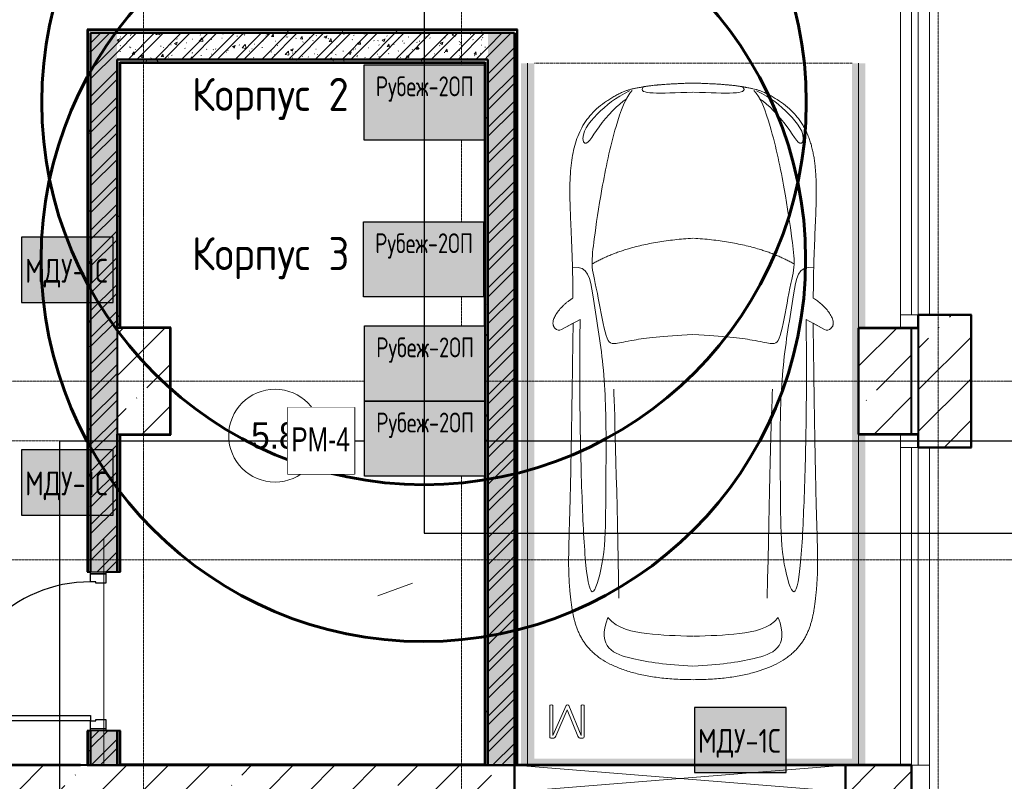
# Model space of a CAD drawing. Header units: millimetres. Extents: x -135639 to 224623, y -383017 to -59102.
# Tile 305 of 494: x 60478 to 67913, y -144393 to -138642. Entities that reach past the tile are written whole.
import ezdxf
from ezdxf.enums import TextEntityAlignment as Align

# ---------------------------------------------------------------- set-up
doc = ezdxf.new("R2010")
doc.units = ezdxf.units.MM
doc.set_wipeout_variables(frame=1)
for name, pattern in [('Линия сетки', [25, 20, -2.5, 0, -2.5]), ('Невидимые', [5, 3, -2]), ('Штрих_3_3_', [6, 3, -3])]:
    doc.linetypes.add(name, pattern=pattern)
doc.layers.get('Defpoints').update_dxf_attribs({"color": 252})
for name, color, linetype, lineweight in [('#СПС_КЛ_R3', 190, 'Continuous', 30), ('A-000-M_MASS', 7, 'Continuous', 18), ('A-010-A_ROOM', 7, 'Continuous', 20), ('A-200-M_WALL', 7, 'Continuous', 18), ('A-200-M_WALL_EXT', 7, 'Continuous', 18), ('A-200-M_WALL_INT', 7, 'Continuous', 18), ('A-200-M_WALL_PAT', 7, 'Continuous', 40), ('A-314-M_WINDOW', 7, 'Continuous', 18), ('A-325-M_DOOR', 7, 'Continuous', 18), ('A-325-M_DOOR__FRAME', 7, 'Continuous', 30), ('A-325-M_DOOR_PANEL', 7, 'Continuous', 30), ('C-953-M_PARKING', 7, 'Continuous', 18), ('C-953-MH_PARKING', 7, 'Невидимые', 18), ('S-280-M_COLUMN', 7, 'Continuous', 18), ('S-280-M_STRUCT_FRAME', 7, 'Continuous', 18), ('Z-030-M_GRID', 7, 'Continuous', 9), ('Z-060-M_DETAIL', 7, 'Continuous', 18), ('Арматура воздуховодов', 7, 'Continuous', 18), ('ОС', 5, 'Continuous', 25), ('ПС', 7, 'Continuous', 40), ('СС-011-ПОЖ-СИГНАЛИЗАЦИЯ', 1, 'Continuous', 30), ('УГО АПС и АПЗ$0$АПС', 1, 'Continuous', 50), ('УГО АПС и АПЗ$0$СС-011-ПОЖ-СИГНАЛИЗАЦИЯ', 1, 'Continuous', 30)]:
    doc.layers.add(name, color=color, linetype=linetype, lineweight=lineweight)
doc.layers.add('ССПС', color=5, linetype='Continuous')
doc.styles.add('1111', font='isocpeur.ttf')
doc.styles.add('Arial Narrow', font='ARIALN.TTF', dxfattribs={"width": 0.9, "height": 600})
doc.styles.add('Arial_2', font='arial.ttf', dxfattribs={"width": 0.9, "height": 400})
doc.styles.get("Standard").update_dxf_attribs({"font": 'isocpeur.ttf', "width": 0.9})
pattern_1 = [(50, (0, 0), (218.62117, -19.1268), [22.86, -251.46]), (355, (0, 0), (-42.2919, 229.2684), [18.288, -201.168]), (100.451, (18.22, -1.6), (176.33107, 210.13963), [19.428, -213.708]), (46.184, (0, 60.96), (325.29495, -50.45164), [34.29, -377.19]), (96.636, (27.1, 56.76), (284.883, 296.9127), [29.142, -320.562]), (351.184, (0, 60.96), (284.8858, 296.9107), [27.432, -301.752]), (21, (30.48, 45.72), (181.93753, -122.71832), [22.86, -251.46]), (326, (30.48, 45.72), (74.1622, 221.0262), [18.288, -201.168]), (71.451, (45.64, 35.5), (256.10035, 98.30526), [19.428, -213.708]), (37.5, (0, 0), (3.70639, 101.465895), [3.353, -195.377, 3.353, -200.863, -201.93]), (37.5, (0, 0), (3.70639, 101.465895), [-402.946, 3.353, -198.577]), (7.5, (0, 0), (80.18358, 120.21653), [3.353, -113.081, 3.353, -190.805, -76.962]), (7.5, (0, 0), (80.18358, 120.21653), [-310.591, 3.353, -73.609]), (327.5, (-67.97, 0), (162.70865, -6.87497), [3.353, -72.847, 3.353, -234.391, -315.468]), (327.5, (-67.97, 0), (162.70865, -6.87497), [-313.944, 3.353, -312.115]), (317.5, (-98.45, 0), (177.75468, 30.51183), [3.353, -95.707, 3.353, -154.534, -224.028]), (317.5, (-98.45, 0), (177.75468, 30.51183), [-256.946, 3.353, -220.675])]
pattern_2 = [(45, (0, 0), (-101.02788, 101.02788), []), (45, (67.35, 0), (-101.02788, 101.02788), [])]
pattern_3 = [(0, (0, 0), (406.4, 101.6), [33.528, -271.272, 33.528, -271.272, -1625.6]), (0, (0, 0), (406.4, 101.6), [-609.6, 33.528, -576.072, 33.528, -271.272, -711.2]), (0, (0, 0), (406.4, 101.6), [-1524, 33.528, -169.672, 33.528, -474.472]), (120, (152.4, 50.8), (-291.18818, 301.15272), [33.528, -271.272, 33.528, -271.272, -1625.6]), (120, (152.4, 50.8), (-291.18818, 301.15272), [-609.6, 33.528, -576.072, 33.528, -271.272, -711.2]), (120, (152.4, 50.8), (-291.18818, 301.15272), [-1524, 33.528, -169.672, 33.528, -474.472]), (240, (203.2, 254), (-115.21182, -402.75272), [33.528, -271.272, 33.528, -271.272, -1625.6]), (240, (203.2, 254), (-115.21182, -402.75272), [-609.6, 33.528, -576.072, 33.528, -271.272, -711.2]), (240, (203.2, 254), (-115.21182, -402.75272), [-1524, 33.528, -169.672, 33.528, -474.472])]
pattern_4 = [(45, (0, 0), (-314.309, 314.309), []), (45, (314.3, 0), (-314.309, 314.309), [555.625, -111.125, 3.353, -107.772])]

# ---------------------------------------------------------------- blocks, each defined once
blk = doc.blocks.new('A_PAR_Parking - M-V51-B1_-7_650_')
at = {"layer": 'C-953-M_PARKING', "true_color": 0xf7f9fb}
blk.add_hatch(color=7, dxfattribs=at).paths.add_polyline_path([(-1250, 2650), (-1300, 2650), (-1300, 150), (-1250, 150), (-1250, -650), (-1300, -650), (-1300, -2650), (-1200, -2650), (-1200, 2600), (1200, 2600), (1200, -2650), (1300, -2650), (1300, 2650), (-1150, 2650)])
at = {"layer": 'A-000-M_MASS', "color": 253, "true_color": 0xaaaaaa}
for p, q in [((-853.2, -716.7), (-993.1, -639.1)), ((-906.1, -687.4), (-993.1, -639.1)), ((853.2, -716.7), (993.1, -639.1)), ((993.1, -639.1), (906.1, -687.4))]:
    blk.add_line(p, q, dxfattribs=at)
for centre, start, end in [((-1010.2, -677.7), 66.06953, 136.58163), ((1010.2, -677.7), 43.41837, 113.93047)]:
    blk.add_arc(centre, 42.2, start, end, dxfattribs=at)
for points, knots in [([(0, 2003.8), (-45, 2003.7), (-131.8, 2001.4), (-251.9, 1990.7), (-361.8, 1973.6), (-494.8, 1942.4), (-606.8, 1899.6), (-686.2, 1853.3), (-726.1, 1824.5), (-753.4, 1801.8), (-773.8, 1781.9), (-788.8, 1765.5), (-799.4, 1753.1), (-809.5, 1740.4), (-818.9, 1727.5), (-827.7, 1714.4), (-836.1, 1701.2), (-843.9, 1687.9), (-851.2, 1674.4), (-857.9, 1660.8), (-864.3, 1647.2), (-870.2, 1633.6), (-875.7, 1619.8), (-880.7, 1606), (-885.4, 1592.2), (-889.8, 1578.4), (-893.7, 1564.6), (-897.4, 1550.8), (-900.7, 1537.2), (-903.9, 1523.6), (-906.6, 1510.1), (-909.2, 1496.6), (-911.6, 1483.4), (-913.8, 1470.2), (-915.7, 1457.2), (-917.5, 1444.4), (-919.2, 1431.8), (-920.9, 1419.4), (-922.8, 1403.2), (-925.1, 1383.5), (-927.6, 1360.8), (-929.8, 1338.8), (-931.7, 1317.6), (-934, 1290), (-936.3, 1256.7), (-938.2, 1217.6), (-939.4, 1178.6), (-940, 1138.8), (-940, 1097.3), (-939.6, 1053.4), (-938.7, 1006.6), (-937.5, 956.3), (-936, 902.1), (-934.3, 843.5), (-932.5, 780), (-929.8, 688.2), (-926.5, 558.6), (-922.7, 375.9), (-918.9, 163.4), (-914.9, -81.7), (-911.4, -315.4), (-908.5, -521.3), (-906.9, -630.9), (-906.1, -687.4)], [0, 0, 0, 0, 0.02381, 0.047619, 0.071429, 0.095238, 0.142857, 0.166667, 0.178571, 0.190476, 0.202381, 0.208333, 0.214286, 0.220238, 0.22619, 0.232143, 0.238095, 0.244048, 0.25, 0.255952, 0.261905, 0.267857, 0.27381, 0.279762, 0.285714, 0.291667, 0.297619, 0.303571, 0.309524, 0.315476, 0.321429, 0.327381, 0.333333, 0.339286, 0.345238, 0.35119, 0.357143, 0.363095, 0.369048, 0.380952, 0.392857, 0.404762, 0.416667, 0.428571, 0.452381, 0.47619, 0.5, 0.52381, 0.547619, 0.571429, 0.595238, 0.619048, 0.642857, 0.666667, 0.690476, 0.714286, 0.761905, 0.809524, 0.857143, 0.904762, 0.952381, 0.97619, 1, 1, 1, 1]), ([(906.1, -687.4), (906.9, -630.9), (908.5, -521.3), (910.7, -366.9), (912.8, -221.9), (915.6, -40.8), (918.9, 163.4), (922.7, 375.9), (926.5, 558.6), (929.8, 688.2), (932.5, 780), (935, 864.7), (937.7, 958.2), (939.4, 1038.8), (940, 1097.3), (940, 1138.8), (939.4, 1178.6), (938.2, 1217.6), (936.6, 1250.1), (934.9, 1276.7), (932.9, 1303.6), (930.5, 1331.5), (927.6, 1360.8), (925.1, 1383.5), (922.8, 1403.2), (920.9, 1419.4), (919.2, 1431.8), (917.5, 1444.4), (915.7, 1457.2), (913.8, 1470.2), (911.6, 1483.4), (909.2, 1496.6), (906.6, 1510.1), (903.9, 1523.6), (900.7, 1537.2), (897.4, 1550.8), (893.7, 1564.6), (889.8, 1578.4), (885.4, 1592.2), (880.7, 1606), (875.7, 1619.8), (870.2, 1633.6), (864.3, 1647.2), (857.9, 1660.8), (851.2, 1674.4), (843.9, 1687.9), (836.1, 1701.2), (827.7, 1714.4), (818.9, 1727.5), (809.5, 1740.4), (799.4, 1753.1), (788.8, 1765.5), (773.8, 1781.9), (753.4, 1801.8), (726.1, 1824.5), (686.2, 1853.3), (629.5, 1886.4), (550.8, 1921), (461.5, 1950.2), (361.8, 1973.6), (251.9, 1990.7), (131.8, 2001.4), (45, 2003.7), (0, 2003.8)], [0, 0, 0, 0, 0.02381, 0.047619, 0.071429, 0.095238, 0.142857, 0.190476, 0.238095, 0.285714, 0.309524, 0.333333, 0.380952, 0.428571, 0.452381, 0.47619, 0.5, 0.52381, 0.547619, 0.559524, 0.571429, 0.595238, 0.607143, 0.619048, 0.630952, 0.636905, 0.642857, 0.64881, 0.654762, 0.660714, 0.666667, 0.672619, 0.678571, 0.684524, 0.690476, 0.696429, 0.702381, 0.708333, 0.714286, 0.720238, 0.72619, 0.732143, 0.738095, 0.744048, 0.75, 0.755952, 0.761905, 0.767857, 0.77381, 0.779762, 0.785714, 0.791667, 0.797619, 0.809524, 0.821429, 0.833333, 0.857143, 0.880952, 0.904762, 0.928571, 0.952381, 0.97619, 1, 1, 1, 1]), ([(-643, 1534.6), (-731.6, 1765.4), (-468.2, 1854.8), (-203.3, 1891), (-1.9, 1901.6)], [0, 0, 0, 0, 0.867049, 1.684227, 1.684227, 1.684227, 1.684227]), ([(643, 1534.6), (731.6, 1765.4), (468.2, 1854.8), (203.3, 1891), (1.9, 1901.6)], [0, 0, 0, 0, 0.867049, 1.684227, 1.684227, 1.684227, 1.684227]), ([(-643, 1534.6), (-569.6, 1622.1), (-348.5, 1664.3), (-124, 1672.4), (-1.9, 1676.2)], [0, 0, 0, 0, 0.616728, 1.242165, 1.242165, 1.242165, 1.242165]), ([(643, 1534.6), (569.6, 1622.1), (348.5, 1664.3), (124, 1672.4), (1.9, 1676.2)], [0, 0, 0, 0, 0.616728, 1.242165, 1.242165, 1.242165, 1.242165]), ([(-908.3, -1105.9), (-792, -1130), (-753.2, -859.4), (-662.6, -332.1), (-655.4, 196.5), (-660.5, 684.2), (-662.6, 1068.4), (-763.9, 1442.7), (-816.5, 1156.9), (-841.5, 605.2), (-856.7, 17.5), (-856.5, -453.9), (-853.2, -716.7)], [0, 0, 0, 0, 1.013953, 2.476159, 4.172855, 5.704608, 7.082231, 8.244161, 9.589947, 11.154659, 12.917121, 14.362976, 14.362976, 14.362976, 14.362976]), ([(908.3, -1105.9), (792, -1130), (753.2, -859.4), (662.6, -332.1), (655.4, 196.5), (660.5, 684.2), (662.6, 1068.4), (763.9, 1442.7), (816.5, 1156.9), (841.5, 605.2), (856.7, 17.5), (856.5, -453.9), (853.2, -716.7)], [0, 0, 0, 0, 1.013953, 2.476159, 4.172855, 5.704608, 7.082231, 8.244161, 9.589947, 11.154659, 12.917121, 14.362976, 14.362976, 14.362976, 14.362976]), ([(-459.4, -2446), (-507.5, -2397.9), (-600.9, -2146.6), (-695.8, -1683.9), (-743.6, -1354.1), (-774.1, -1106.3), (-734.1, -996.4), (-659.8, -552.2), (-618, -522.3), (-447.3, -564.9), (-233.6, -590.3), (-1.9, -601.6)], [0, 0, 0, 0, 0.884172, 2.058368, 3.212407, 3.977765, 4.871213, 5.547774, 6.288901, 6.772879, 7.454401, 7.454401, 7.454401, 7.454401]), ([(459.4, -2446), (507.5, -2397.9), (600.9, -2146.6), (695.8, -1683.9), (743.6, -1354.1), (774.1, -1106.3), (734.1, -996.4), (659.8, -552.2), (618, -522.3), (447.3, -564.9), (233.6, -590.3), (1.9, -601.6)], [0, 0, 0, 0, 0.884172, 2.058368, 3.212407, 3.977765, 4.871213, 5.547774, 6.288901, 6.772879, 7.454401, 7.454401, 7.454401, 7.454401]), ([(-1040.9, -648.7), (-1044.8, -652.2), (-1049.7, -657.8), (-1054.1, -666.1), (-1056.4, -672.8), (-1057.9, -679.9), (-1058.6, -689.7), (-1057.4, -702.8), (-1052.9, -719.4), (-1043.2, -742.4), (-1025.9, -770.7), (-999.5, -802.9), (-970.5, -831.6), (-944.5, -852.7), (-923.4, -867.2), (-912.9, -873.5), (-907.6, -876.4)], [0, 0, 0, 0, 0.066667, 0.1, 0.133333, 0.166667, 0.2, 0.266667, 0.333333, 0.4, 0.533333, 0.65, 0.766667, 0.883333, 0.941667, 1, 1, 1, 1]), ([(907.6, -876.4), (913.6, -873), (925.6, -865.8), (943.7, -853.1), (961.5, -838.8), (984.6, -818.2), (1011.1, -789.9), (1035.9, -755.8), (1052.2, -723.5), (1057.8, -701.7), (1058.4, -688.2), (1058, -681.7), (1057.1, -675.4), (1055.3, -669.5), (1052.9, -663.7), (1048.7, -656.6), (1044.3, -651.7), (1040.9, -648.7)], [0, 0, 0, 0, 0.066667, 0.133333, 0.2, 0.266667, 0.4, 0.533333, 0.65, 0.766667, 0.795833, 0.825, 0.854167, 0.883333, 0.9125, 0.941667, 1, 1, 1, 1]), ([(-907.6, -876.4), (-907.6, -970.2), (-910.8, -1145), (-918.8, -1336.6), (-924.8, -1476.4), (-927.8, -1558.8), (-929.3, -1621.9), (-929.8, -1660.3), (-929.9, -1690.3), (-929.8, -1712.5), (-929.5, -1734.4), (-929, -1756), (-928.2, -1777.3), (-926.9, -1805.3), (-924.7, -1839.6), (-921, -1879.7), (-916.1, -1918.7), (-909.8, -1956.8), (-902.2, -1993.9), (-893.1, -2030.1), (-882.3, -2065.3), (-869.9, -2099.5), (-855.6, -2132.7), (-839.5, -2164.7), (-821.4, -2195.7), (-801.3, -2225.4), (-771.5, -2263.5), (-728.6, -2307.9), (-667.7, -2355.8), (-604, -2396.4), (-554, -2422.5), (-519.1, -2437.8), (-496.1, -2446.4), (-474.3, -2452.9), (-452.2, -2458.2), (-432, -2462.2), (-414, -2465.5), (-401.8, -2467.8), (-391.4, -2469.7), (-383.1, -2471.3), (-375.8, -2472.6), (-369.6, -2473.7), (-364.7, -2474.5), (-359.6, -2475.4), (-354.3, -2476.2), (-348.8, -2477.1), (-342.9, -2477.9), (-336.8, -2478.8), (-328.3, -2480), (-317.9, -2481.3), (-305.4, -2482.8), (-293.3, -2484.2), (-280.2, -2485.5), (-266.2, -2486.8), (-251.1, -2488.2), (-234.9, -2489.5), (-217.6, -2490.8), (-199, -2492.1), (-179.2, -2493.3), (-158.1, -2494.6), (-135.4, -2495.8), (-111.4, -2496.9), (-85.9, -2498), (-49.5, -2499.5), (-19.9, -2500.5), (0.9, -2501.1)], [0, 0, 0, 0, 0.081633, 0.163265, 0.204082, 0.244898, 0.265306, 0.285714, 0.295918, 0.306122, 0.316327, 0.326531, 0.336735, 0.346939, 0.367347, 0.387755, 0.408163, 0.428571, 0.44898, 0.469388, 0.489796, 0.510204, 0.530612, 0.55102, 0.571429, 0.591837, 0.612245, 0.653061, 0.693878, 0.734694, 0.77551, 0.795918, 0.816327, 0.836735, 0.857143, 0.877551, 0.887755, 0.897959, 0.903061, 0.908163, 0.913265, 0.915816, 0.918367, 0.920918, 0.923469, 0.92602, 0.928571, 0.931122, 0.933673, 0.938776, 0.942602, 0.946429, 0.950255, 0.954082, 0.957908, 0.961735, 0.965561, 0.969388, 0.973214, 0.977041, 0.980867, 0.984694, 0.98852, 0.992347, 1, 1, 1, 1]), ([(0.9, -2501.1), (14.8, -2500.7), (41.6, -2499.8), (79, -2498.3), (107.6, -2497.1), (129.2, -2496), (144.8, -2495.2), (159.7, -2494.4), (173.9, -2493.6), (187.6, -2492.8), (205, -2491.6), (221.3, -2490.5), (236.5, -2489.3), (247.5, -2488.4), (257.9, -2487.5), (267.8, -2486.6), (277.2, -2485.7), (289.3, -2484.5), (303.2, -2483), (315.9, -2481.5), (325.4, -2480.3), (332.1, -2479.4), (338.4, -2478.5), (344.6, -2477.7), (350.4, -2476.8), (357.8, -2475.6), (364.7, -2474.5), (371.2, -2473.4), (377.4, -2472.3), (384.7, -2471), (393, -2469.4), (403.4, -2467.5), (415.6, -2465.2), (429.1, -2462.7), (441.7, -2460.2), (453.5, -2457.8), (464.8, -2455.2), (475.8, -2452.4), (486.8, -2449.3), (501.5, -2444.6), (520.6, -2437.4), (546.8, -2425.9), (575.5, -2411.6), (605.9, -2394.8), (637.3, -2375.6), (679.2, -2347.3), (729.9, -2307.4), (781.3, -2254), (823.6, -2195.7), (857.7, -2132.6), (884.2, -2065.2), (910.5, -1970), (929.2, -1835.4), (931.7, -1681.2), (927.8, -1538.8), (921.6, -1386.8), (911.9, -1176.7), (907.6, -981.8), (907.6, -876.4)], [0, 0, 0, 0, 0.005102, 0.010204, 0.015306, 0.017857, 0.020408, 0.022959, 0.02551, 0.028061, 0.030612, 0.035714, 0.038265, 0.040816, 0.043367, 0.045918, 0.048469, 0.05102, 0.056122, 0.061224, 0.063776, 0.066327, 0.068878, 0.071429, 0.07398, 0.076531, 0.081633, 0.084184, 0.086735, 0.091837, 0.096939, 0.102041, 0.112245, 0.122449, 0.132653, 0.142857, 0.153061, 0.163265, 0.173469, 0.183673, 0.204082, 0.22449, 0.244898, 0.265306, 0.285714, 0.306122, 0.346939, 0.387755, 0.428571, 0.469388, 0.510204, 0.55102, 0.632653, 0.72449, 0.770408, 0.816327, 0.908163, 1, 1, 1, 1]), ([(-479.6, -2441.4), (-586, -2391.8), (-718.7, -2282.7), (-847.3, -2127.6), (-828.4, -2057)], [0, 0, 0, 0, 0.53668, 1.024735, 1.024735, 1.024735, 1.024735]), ([(-828.4, -2057), (-802.6, -2015.7), (-728.3, -2173.2), (-566.1, -2339.3), (-504.9, -2380.6)], [0, 0, 0, 0, 0.497572, 1.022643, 1.022643, 1.022643, 1.022643]), ([(479.6, -2441.4), (586, -2391.8), (718.7, -2282.7), (847.3, -2127.6), (828.4, -2057)], [0, 0, 0, 0, 0.53668, 1.024735, 1.024735, 1.024735, 1.024735]), ([(828.4, -2057), (802.6, -2015.7), (728.3, -2173.2), (566.1, -2339.3), (504.9, -2380.6)], [0, 0, 0, 0, 0.497572, 1.022643, 1.022643, 1.022643, 1.022643])]:
    blk.add_open_spline(points, degree=3, knots=knots, dxfattribs=at)
for points, degree in [([(-599.3, -190.1), (-592, -24.4), (-575.2, 588.2), (-560, 1389.4)], 3), ([(599.3, -190.1), (592, -24.4), (575.2, 588.2), (560, 1389.4)], 3), ([(-1.9, -1329.8), (-478.1, -1299.2), (-761.9, -1135.3)], 2), ([(1.9, -1329.8), (478.1, -1299.2), (761.9, -1135.3)], 2), ([(-376.2, -2469.9), (-425, -2411.7), (-256.6, -2425), (-1.9, -2431.6)], 3), ([(376.2, -2469.9), (425, -2411.7), (256.6, -2425), (1.9, -2431.6)], 3)]:
    blk.add_open_spline(points, degree=degree, dxfattribs=at)
at = {"layer": 'C-953-M_PARKING', "color": 253, "true_color": 0xaaaaaa}
for p, q in [((-1150, 2650), (-1250, 2650)), ((-1250, 2650), (-1250, -2650)), ((1250, -2650), (1250, 2650)), ((825.8, 2443.3), (822.1, 2433.8)), ((822.1, 2433.8), (822.1, 2200.1)), ((833.1, 2445.9), (825.8, 2443.3)), ((846, 2445.9), (833.1, 2445.9)), ((854.6, 2444.9), (846, 2445.9)), ((846.5, 2200.1), (846.5, 2425.3)), ((846.5, 2425.3), (938, 2198.7)), ((861.1, 2441.8), (854.6, 2444.9)), ((865.9, 2436.9), (861.1, 2441.8)), ((869.4, 2430.3), (865.9, 2436.9)), ((950, 2231.9), (869.4, 2430.3)), ((1037.2, 2429.5), (950, 2231.9)), ((959.7, 2198.7), (1058.6, 2425.3)), ((1041.4, 2437.3), (1037.2, 2429.5)), ((1046.1, 2442.4), (1041.4, 2437.3)), ((1051.3, 2445.1), (1046.1, 2442.4)), ((1057.5, 2445.9), (1051.3, 2445.1)), ((1071.8, 2445.9), (1057.5, 2445.9)), ((1058.6, 2425.3), (1058.6, 2200.1)), ((1075.5, 2445.3), (1071.8, 2445.9)), ((1079, 2443.3), (1075.5, 2445.3)), ((1081.6, 2439.5), (1079, 2443.3)), ((1082.7, 2433.8), (1081.6, 2439.5)), ((1082.7, 2200.1), (1082.7, 2433.8)), ((822.1, 2200.1), (822.6, 2197.9)), ((822.6, 2197.9), (822.1, 2200.1)), ((822.6, 2197.9), (824.5, 2196.4)), ((824.5, 2196.4), (822.6, 2197.9)), ((824.5, 2196.4), (828.2, 2195.4)), ((828.2, 2195.4), (833.8, 2195)), ((833.8, 2195), (839.8, 2195.4)), ((839.8, 2195.4), (843.6, 2196.4)), ((843.6, 2196.4), (845.7, 2197.9)), ((845.7, 2197.9), (843.6, 2196.4)), ((845.7, 2197.9), (846.5, 2200.1)), ((846.5, 2200.1), (845.7, 2197.9)), ((938, 2198.7), (939, 2197.3)), ((939, 2197.3), (938, 2198.7)), ((939, 2197.3), (941, 2196.1)), ((941, 2196.1), (939, 2197.3)), ((941, 2196.1), (944.2, 2195.3)), ((944.2, 2195.3), (948.9, 2195)), ((948.9, 2195), (953.2, 2195.3)), ((953.2, 2195.3), (956.4, 2196.1)), ((956.4, 2196.1), (958.5, 2197.3)), ((958.5, 2197.3), (956.4, 2196.1)), ((958.5, 2197.3), (959.7, 2198.7)), ((959.7, 2198.7), (958.5, 2197.3)), ((1058.6, 2200.1), (1059.2, 2197.9)), ((1059.2, 2197.9), (1058.6, 2200.1)), ((1059.2, 2197.9), (1061.1, 2196.4)), ((1061.1, 2196.4), (1059.2, 2197.9)), ((1061.1, 2196.4), (1064.9, 2195.4)), ((1064.9, 2195.4), (1070.4, 2195)), ((1070.4, 2195), (1076.3, 2195.4)), ((1076.3, 2195.4), (1080, 2196.4)), ((1080, 2196.4), (1082.1, 2197.9)), ((1082.1, 2197.9), (1080, 2196.4)), ((1082.1, 2197.9), (1082.7, 2200.1)), ((1082.7, 2200.1), (1082.1, 2197.9))]:
    blk.add_line(p, q, dxfattribs=at)
at = {"layer": 'C-953-MH_PARKING', "color": 253, "linetype": 'Штрих_3_3_', "true_color": 0xaaaaaa}
blk.add_line((-1200, -2650), (1200, -2650), dxfattribs=at)
blk = doc.blocks.new('101_Дверь_Однопольная - _ПЧ_Мет_1000х2000_Тех помещения_EI60_Пр-4449780-B1_-7_650_')
at = {"layer": 'A-325-M_DOOR', "color": 253, "lineweight": 30, "true_color": 0xaaaaaa}
for p, q in [((-600, 100), (-585, 100)), ((-600, -15), (-600, 100)), ((-585, 100), (-585, -15)), ((585, -15), (585, 100)), ((585, 100), (600, 100)), ((600, 100), (600, -15)), ((-585, -15), (-600, -15)), ((600, -15), (585, -15))]:
    blk.add_line(p, q, dxfattribs=at)
at = {"layer": 'A-325-M_DOOR__FRAME', "color": 253, "true_color": 0xaaaaaa}
for p, q in [((-585, 100), (-525, 100)), ((-585, -15), (-585, 100)), ((-525, 100), (-525, 60)), ((525, 100), (585, 100)), ((525, 60), (525, 100)), ((585, 100), (585, -15)), ((-525, 60), (-515, 60)), ((-515, 60), (-515, -15)), ((515, 60), (525, 60)), ((515, -15), (515, 60)), ((-515, -15), (-585, -15)), ((585, -15), (515, -15))]:
    blk.add_line(p, q, dxfattribs=at)
at = {"layer": 'A-325-M_DOOR_PANEL', "color": 253, "true_color": 0xaaaaaa}
for p, q in [((-525, 1150), (-485, 1150)), ((-525, 100), (-525, 1150)), ((-485, 1150), (-485, 100)), ((-485, 100), (-525, 100))]:
    blk.add_line(p, q, dxfattribs=at)
blk.add_arc((-525, 100), 1050, 0, 90, dxfattribs=at)
blk = doc.blocks.new('ПР - _ПЧ_1200_200_Оп250-250_Шаг300_Арм16_Арм10-3250725-B1_-7_650_')
at = {"layer": 'S-280-M_STRUCT_FRAME', "color": 21, "true_color": 0xffaaaa}
for p, q in [((-850, 0), (850, 0)), ((-850, 0), (-600, 0)), ((-515, 0), (515, 0)), ((-515, 0), (515, 0)), ((600, 0), (850, 0))]:
    blk.add_line(p, q, dxfattribs=at)
blk = doc.blocks.new('CP_ДШ_Hanytex_TopJoint 24C_Половина - CP_ДШ_Hanytex_TopJoint 24C_Половина-3657667-B1_-7_650_')
at = {"layer": 'A-000-M_MASS', "color": 253, "true_color": 0xaaaaaa}
for p, q in [((0, -25), (0, 110)), ((2450, 110), (0, 110)), ((2450, 25), (2450, -25))]:
    blk.add_line(p, q, dxfattribs=at)
blk = doc.blocks.new('CP_ДШ_Hanytex_TopJoint 24C_Половина - CP_ДШ_Hanytex_TopJoint 24C_Половина-V96-B1_-7_650_')
at = {"layer": 'A-000-M_MASS', "color": 253, "true_color": 0xaaaaaa}
for p, q in [((0, -25), (0, 110)), ((100, 110), (0, 110)), ((100, 25), (100, -25))]:
    blk.add_line(p, q, dxfattribs=at)
blk = doc.blocks.new('CP_ДШ_Hanytex_TopJoint 24C_Половина - CP_ДШ_Hanytex_TopJoint 24C_Половина-V95-B1_-7_650_')
at = {"layer": 'A-000-M_MASS', "color": 253, "true_color": 0xaaaaaa}
for p, q in [((100, 110), (0, 110)), ((100, 110), (100, -25)), ((0, -25), (0, 25))]:
    blk.add_line(p, q, dxfattribs=at)
blk = doc.blocks.new('CP_ДШ_Hanytex_TopJoint 24C - CP_ДШ_Hanytex_TopJoint 24C-3950301-B1_-7_650_')
at = {"layer": 'A-000-M_MASS', "color": 253, "true_color": 0xaaaaaa}
for p, q in [((2400, 110), (0, 110)), ((2400, 110), (2400, -25)), ((2400, 25), (0, 25)), ((0, 25), (0, -25)), ((0, -110), (0, 25)), ((2400, -25), (2400, 25)), ((0, -25), (2400, -25)), ((2400, -110), (0, -110))]:
    blk.add_line(p, q, dxfattribs=at)
blk = doc.blocks.new('CP_ДШ_Hanytex_TopJoint 24C - CP_ДШ_Hanytex_TopJoint 24C-3950302-B1_-7_650_')
at = {"layer": 'A-000-M_MASS', "color": 253, "true_color": 0xaaaaaa}
for p, q in [((0, -25), (0, 110)), ((7100.2, 110), (0, 110)), ((7100.2, 110), (7100.2, -25)), ((7100.2, 25), (0, 25)), ((0, 25), (0, -25)), ((7100.2, -25), (7100.2, 25)), ((0, -25), (7100.2, -25)), ((7100.2, -110), (0, -110))]:
    blk.add_line(p, q, dxfattribs=at)
blk = doc.blocks.new('135_SLK_GD_AR_rvt-1-B1_-7_650_')
at = {"layer": 'A-200-M_WALL_PAT', "lineweight": 9, "true_color": 0xaaaaaa}
h = blk.add_hatch(dxfattribs=at)
h.set_pattern_fill('FP_11', color=253, style=0, pattern_type=2)
h.set_pattern_definition(pattern_3)
h.paths.add_polyline_path([(69130, 48550), (69150, 48550), (69150, 48810), (69130, 48810)])
h.paths.add_polyline_path([(69130, 50010), (69150, 50010), (69150, 54100), (69130, 54100), (69130, 51047.2)])
h = blk.add_hatch(dxfattribs=at)
h.set_pattern_fill('FP_11', color=253, style=0, pattern_type=2)
h.set_pattern_definition(pattern_3)
h.paths.add_polyline_path([(72350, 54080), (72370, 54080), (72370, 54100), (69150, 54100), (69150, 54080), (71333.1, 54080)])
h = blk.add_hatch(dxfattribs=at)
h.set_pattern_fill('FP_1', color=253, style=0, pattern_type=2)
h.set_pattern_definition(pattern_1)
h.paths.add_polyline_path([(69150, 48550), (69350, 48550), (69350, 48810), (69150, 48810)])
h.paths.add_polyline_path([(69150, 50010), (69350, 50010), (69350, 54080), (69150, 54080), (69150, 51047.2)])
h = blk.add_hatch(dxfattribs=at)
h.set_pattern_fill('FP_2', color=253, style=0, pattern_type=2)
h.set_pattern_definition(pattern_2)
h.paths.add_polyline_path([(69150, 48550), (69350, 48550), (69350, 48810), (69150, 48810)])
h.paths.add_polyline_path([(69150, 50010), (69350, 50010), (69350, 54080), (69150, 54080), (69150, 51047.2)])
h = blk.add_hatch(dxfattribs=at)
h.set_pattern_fill('FP_1', color=253, style=0, pattern_type=2)
h.set_pattern_definition(pattern_1)
h.paths.add_polyline_path([(72125, 53880), (72150, 53880), (72150, 54080), (69350, 54080), (69350, 53880), (71333.1, 53880)])
h = blk.add_hatch(dxfattribs=at)
h.set_pattern_fill('FP_2', color=253, style=0, pattern_type=2)
h.set_pattern_definition(pattern_2)
h.paths.add_polyline_path([(72125, 53880), (72150, 53880), (72150, 54080), (69350, 54080), (69350, 53880), (71333.1, 53880)])
h = blk.add_hatch(dxfattribs=at)
h.set_pattern_fill('FP_1', color=253, style=0, pattern_type=2)
h.set_pattern_definition(pattern_1)
h.paths.add_polyline_path([(72150, 48550), (72350, 48550), (72350, 54080), (72150, 54080), (72150, 48555)])
h = blk.add_hatch(dxfattribs=at)
h.set_pattern_fill('FP_2', color=253, style=0, pattern_type=2)
h.set_pattern_definition(pattern_2)
h.paths.add_polyline_path([(72150, 48550), (72350, 48550), (72350, 54080), (72150, 54080), (72150, 48555)])
h = blk.add_hatch(dxfattribs=at)
h.set_pattern_fill('FP_11', color=253, style=0, pattern_type=2)
h.set_pattern_definition(pattern_3)
h.paths.add_polyline_path([(72350, 48550), (72370, 48550), (72370, 54080), (72350, 54080), (72350, 49051.3)])
h = blk.add_hatch(dxfattribs=at)
h.set_pattern_fill('FP_11', color=253, style=0, pattern_type=2)
h.set_pattern_definition(pattern_3)
h.paths.add_polyline_path([(72130, 53860), (72130, 53880), (69350, 53880), (69350, 53860), (72125, 53860)])
h = blk.add_hatch(dxfattribs=at)
h.set_pattern_fill('FP_11', color=253, style=0, pattern_type=2)
h.set_pattern_definition(pattern_3)
h.paths.add_polyline_path([(69370, 51850), (69370, 53860), (69350, 53860), (69350, 51850)])
h = blk.add_hatch(dxfattribs=at)
h.set_pattern_fill('FP_11', color=253, style=0, pattern_type=2)
h.set_pattern_definition(pattern_3)
h.paths.add_polyline_path([(72150, 48550), (72150, 53880), (72130, 53880), (72130, 48550)])
h = blk.add_hatch(dxfattribs=at)
h.set_pattern_fill('FP_11', color=253, style=0, pattern_type=2)
h.set_pattern_definition(pattern_3)
h.paths.add_polyline_path([(69370, 48550), (69370, 48810), (69350, 48810), (69350, 48550)])
h.paths.add_polyline_path([(69350, 50010), (69370, 50010), (69370, 51050), (69350, 51050), (69350, 51045)])
at = {"color": 253, "lineweight": 18, "true_color": 0xaaaaaa}
blk.add_line((71581.1, 49925.8), (71318, 49830), dxfattribs=at)
at = {"layer": 'A-200-M_WALL', "color": 253, "lineweight": 40, "true_color": 0xaaaaaa}
for p, q in [((69130, 54100), (69130, 50010)), ((69130, 54100), (69150, 54100)), ((72370, 54100), (69150, 54100)), ((69150, 54080), (69150, 50010)), ((69150, 50010), (69150, 54080)), ((72370, 54100), (72370, 54080)), ((72370, 48550), (72370, 54080)), ((69350, 53880), (72125, 53880)), ((72125, 53880), (69350, 53880)), ((69350, 53860), (69350, 53855)), ((69350, 51850), (69350, 53855)), ((69350, 53855), (69350, 51850)), ((69370, 53860), (72125, 53860)), ((69370, 53855), (69370, 53860)), ((69370, 51850), (69370, 53855)), ((72130, 53880), (72125, 53880)), ((72125, 53860), (72130, 53860)), ((72130, 53860), (72130, 48555)), ((72150, 53880), (72150, 48555)), ((72150, 48555), (72150, 53880)), ((69350, 51050), (69350, 51045)), ((69350, 50010), (69350, 51045)), ((69350, 51045), (69350, 50010)), ((69370, 51045), (69370, 51050)), ((69370, 50010), (69370, 51045)), ((69130, 48810), (69130, 48550)), ((69150, 48810), (69150, 48550)), ((69150, 48550), (69150, 48810)), ((69350, 48550), (69350, 48810)), ((69350, 48810), (69350, 48550)), ((69370, 48550), (69370, 48810)), ((72130, 48555), (72130, 48550)), ((72150, 48550), (72150, 48555))]:
    blk.add_line(p, q, dxfattribs=at)
at = {"layer": 'A-200-M_WALL_INT', "color": 253, "lineweight": 40, "true_color": 0xaaaaaa}
for p, q in [((69130, 54105), (69125, 54105)), ((69125, 54105), (69125, 50010)), ((69150, 54105), (69130, 54105)), ((72375, 54105), (69150, 54105)), ((69350, 54080), (69150, 54080)), ((69150, 54080), (72350, 54080)), ((72150, 54080), (69350, 54080)), ((72350, 54080), (72150, 54080)), ((72350, 48550), (72350, 54080)), ((72350, 54080), (72350, 48550)), ((72375, 54100), (72375, 54105)), ((72375, 54080), (72375, 54100)), ((72375, 48550), (72375, 54080)), ((69350, 53855), (69350, 53880)), ((69350, 53880), (69350, 53860)), ((69375, 53855), (72125, 53855)), ((69375, 51855), (69375, 53855)), ((72125, 53880), (72150, 53880)), ((72125, 53855), (72125, 48555)), ((72150, 53880), (72130, 53880)), ((75400, 51952), (75398, 51952)), ((75398, 51952), (75398, 51852)), ((75802, 51952), (75400, 51952)), ((75400, 51852), (75400, 51950)), ((75400, 51950), (75800, 51950)), ((75800, 51950), (75800, 50950)), ((75802, 51950), (75802, 51952)), ((75802, 50948), (75802, 51950)), ((69750, 51855), (69375, 51855)), ((69755, 51855), (69750, 51855)), ((69755, 51045), (69755, 51855)), ((74950, 51852), (74948, 51852)), ((74948, 51852), (74948, 51048)), ((75398, 51852), (74950, 51852)), ((74950, 51050), (74950, 51850)), ((74950, 51850), (75400, 51850)), ((75400, 51850), (75400, 51852)), ((69350, 51045), (69350, 51050)), ((69375, 51045), (69750, 51045)), ((69375, 50010), (69375, 51045)), ((69750, 51045), (69755, 51045)), ((74948, 51048), (74950, 51048)), ((75398, 51050), (74950, 51050)), ((74950, 51048), (75398, 51048)), ((75400, 51050), (75398, 51050)), ((75398, 51048), (75398, 50950)), ((75400, 50950), (75400, 51050)), ((75398, 50950), (75398, 50948)), ((75398, 50948), (75800, 50948)), ((75800, 50950), (75400, 50950)), ((75800, 50948), (75802, 50948)), ((69125, 50010), (69150, 50010)), ((69265, 50010), (69350, 50010)), ((69350, 50010), (69375, 50010)), ((69150, 48810), (69125, 48810)), ((69125, 48810), (69125, 48550)), ((69350, 48810), (69265, 48810)), ((69375, 48810), (69350, 48810)), ((69375, 48555), (69375, 48810)), ((71700, 48555), (69375, 48555)), ((72125, 48555), (71700, 48555)), ((72150, 48555), (72150, 48550)), ((69075, 48552), (67800, 48552)), ((67800, 48550), (69075, 48550)), ((69075, 48550), (69075, 48552)), ((69125, 48550), (69150, 48550)), ((69150, 48550), (69350, 48550)), ((69350, 48550), (69375, 48550)), ((69375, 48550), (71700, 48550)), ((71700, 48550), (72130, 48550)), ((72130, 48550), (72150, 48550)), ((72150, 48550), (72350, 48550)), ((75350, 48552), (72375, 48552)), ((72375, 48552), (72375, 48550)), ((74850, 48550), (75350, 48550)), ((75352, 48552), (75350, 48552)), ((75350, 48550), (75350, 48050)), ((75352, 46102), (75352, 48552))]:
    blk.add_line(p, q, dxfattribs=at)
at = {"layer": 'A-000-M_MASS', "color": 253, "lineweight": 18, "true_color": 0xaaaaaa}
for name, p, rotation in [('CP_ДШ_Hanytex_TopJoint 24C - CP_ДШ_Hanytex_TopJoint 24C-3950302-B1_-7_650_', (75375, 51950), 90.00000000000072), ('CP_ДШ_Hanytex_TopJoint 24C_Половина - CP_ДШ_Hanytex_TopJoint 24C_Половина-V95-B1_-7_650_', (75375, 51850), 89.99999999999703), ('CP_ДШ_Hanytex_TopJoint 24C_Половина - CP_ДШ_Hanytex_TopJoint 24C_Половина-V96-B1_-7_650_', (75375, 50950), 89.99999999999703), ('CP_ДШ_Hanytex_TopJoint 24C - CP_ДШ_Hanytex_TopJoint 24C-3950301-B1_-7_650_', (75375, 48550), 90.00000000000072), ('CP_ДШ_Hanytex_TopJoint 24C_Половина - CP_ДШ_Hanytex_TopJoint 24C_Половина-3657667-B1_-7_650_', (75375, 48550), 269.999999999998)]:
    blk.add_blockref(name, p, dxfattribs=dict(at, rotation=rotation))
at = {"layer": 'A-325-M_DOOR', "color": 253, "lineweight": 18, "true_color": 0xaaaaaa, "rotation": 90}
blk.add_blockref('101_Дверь_Однопольная - _ПЧ_Мет_1000х2000_Тех помещения_EI60_Пр-4449780-B1_-7_650_', (69250, 49410), dxfattribs=at)
at = {"layer": 'C-953-M_PARKING', "color": 253, "lineweight": 18, "true_color": 0xaaaaaa, "rotation": 180}
blk.add_blockref('A_PAR_Parking - M-V51-B1_-7_650_', (73700, 51200), dxfattribs=at)
at = {"layer": 'S-280-M_STRUCT_FRAME', "color": 253, "lineweight": 18, "true_color": 0xaaaaaa, "rotation": 90}
blk.add_blockref('ПР - _ПЧ_1200_200_Оп250-250_Шаг300_Арм16_Арм10-3250725-B1_-7_650_', (69250, 49410), dxfattribs=at)
blk = doc.blocks.new('135_SLK_GD_KR_rvt-1-B1_-7_650_')
at = {"layer": 'S-280-M_COLUMN', "lineweight": 9, "true_color": 0xaaaaaa}
h = blk.add_hatch(dxfattribs=at)
h.set_pattern_fill('FP_20', color=253, style=0, pattern_type=2)
h.set_pattern_definition(pattern_4)
h.paths.add_polyline_path([(75800, 50950), (75800, 51950), (75400, 51950), (75400, 50950)])
at = {"layer": 'S-280-M_COLUMN', "color": 253, "lineweight": 40, "true_color": 0xaaaaaa}
for p, q in [((75800, 51950), (75400, 51950)), ((75400, 51950), (75400, 50950)), ((75800, 50950), (75800, 51950)), ((75400, 50950), (75800, 50950))]:
    blk.add_line(p, q, dxfattribs=at)
blk = doc.blocks.new('Бетон-Прямоугольная-Колонна - CLM_Подземные этажи_В50-400х800-V291-B1_-7_650_')
at = {"layer": 'S-280-M_COLUMN', "lineweight": 9, "true_color": 0xaaaaaa}
h = blk.add_hatch(dxfattribs=at)
h.set_pattern_fill('FP_199', color=253, style=0, pattern_type=2)
h.set_pattern_definition([(45, (-69550, -51450), (-314.309, 314.309), []), (45, (-69235.7, -51450), (-314.309, 314.309), [555.625, -111.125, 3.353, -107.772])])
h.paths.add_polyline_path([(200, -400), (200, 400), (-200, 400), (-200, -400)])
at = {"layer": 'S-280-M_COLUMN', "color": 253, "lineweight": 40, "true_color": 0xaaaaaa}
for p, q in [((200, 400), (-200, 400)), ((-200, 400), (-200, -400)), ((200, -400), (200, 400)), ((-200, -400), (200, -400))]:
    blk.add_line(p, q, dxfattribs=at)
blk = doc.blocks.new('231_Отверстие прямоуг _Окно_Стена_ - Отверстие-2223986-B1_-7_650_')
at = {"layer": 'A-314-M_WINDOW', "color": 253, "lineweight": 50, "true_color": 0xaaaaaa}
for p, q in [((-1125, -100), (-1125, 100)), ((-1125, 100), (1375, 100)), ((1375, 100), (1375, -100)), ((1375, -100), (-1125, -100))]:
    blk.add_line(p, q, dxfattribs=at)
at = {"layer": 'Z-060-M_DETAIL', "color": 253, "true_color": 0xaaaaaa}
for p, q in [((-1125, 100), (-1125, -100)), ((1375, 100), (-1125, 100)), ((1375, 100), (-1125, -100)), ((-1125, 100), (1375, -100)), ((1375, 100), (1375, -100)), ((-1125, -100), (1375, -100))]:
    blk.add_line(p, q, dxfattribs=at)
blk = doc.blocks.new('135_SLK_K1-2-3_KR_rvt-1-B1_-7_650_')
at = {"layer": 'A-200-M_WALL_PAT', "lineweight": 9, "true_color": 0xaaaaaa}
h = blk.add_hatch(dxfattribs=at)
h.set_pattern_fill('FP_20', color=253, style=0, pattern_type=2)
h.set_pattern_definition(pattern_4)
h.paths.add_polyline_path([(71700, 48350), (71700, 48550), (68600, 48550), (68600, 48350), (71333.1, 48350)])
h.paths.add_polyline_path([(72200, 48350), (72350, 48350), (72350, 48550), (72200, 48550), (72200, 48386)])
h.paths.add_polyline_path([(68100, 48350), (68100, 48550), (67800, 48550), (67800, 48350)])
h.paths.add_polyline_path([(64500, 48350), (64500, 48550), (64150, 48550), (64150, 48350), (64350, 48350)])
h.paths.add_polyline_path([(66100, 48350), (66600, 48350), (66600, 48550), (66100, 48550), (66100, 48386)])
at = {"layer": 'S-280-M_COLUMN', "lineweight": 9, "true_color": 0xaaaaaa}
h = blk.add_hatch(dxfattribs=at)
h.set_pattern_fill('FP_20', color=253, style=0, pattern_type=2)
h.set_pattern_definition(pattern_4)
h.paths.add_polyline_path([(74950, 51050), (75350, 51050), (75350, 51850), (74950, 51850), (74950, 51712.5)])
h = blk.add_hatch(dxfattribs=at)
h.set_pattern_fill('FP_20', color=253, style=0, pattern_type=2)
h.set_pattern_definition(pattern_4)
h.paths.add_polyline_path([(71700, 48050), (72200, 48050), (72200, 48550), (71700, 48550), (71700, 48350)])
h = blk.add_hatch(dxfattribs=at)
h.set_pattern_fill('FP_20', color=253, style=0, pattern_type=2)
h.set_pattern_definition(pattern_4)
h.paths.add_polyline_path([(74850, 48050), (75350, 48050), (75350, 48550), (74850, 48550), (74850, 48350)])
at = {"layer": 'A-200-M_WALL_EXT', "color": 253, "lineweight": 40, "true_color": 0xaaaaaa}
for p, q in [((71700, 48550), (68600, 48550)), ((72350, 48550), (72200, 48550))]:
    blk.add_line(p, q, dxfattribs=at)
at = {"layer": 'S-280-M_COLUMN', "color": 253, "lineweight": 40, "true_color": 0xaaaaaa}
for p, q in [((75350, 51850), (74950, 51850)), ((74950, 51850), (74950, 51050)), ((75350, 51050), (75350, 51850)), ((74950, 51050), (75350, 51050)), ((72200, 48550), (71700, 48550)), ((75350, 48550), (74850, 48550)), ((75350, 48050), (75350, 48550))]:
    blk.add_line(p, q, dxfattribs=at)
at = {"layer": 'A-314-M_WINDOW', "color": 253, "lineweight": 18, "true_color": 0xaaaaaa, "rotation": 180}
blk.add_blockref('231_Отверстие прямоуг _Окно_Стена_ - Отверстие-2223986-B1_-7_650_', (73725, 48450), dxfattribs=at)
at = {"layer": 'S-280-M_COLUMN', "color": 253, "lineweight": 18, "true_color": 0xaaaaaa}
blk.add_blockref('Бетон-Прямоугольная-Колонна - CLM_Подземные этажи_В50-400х800-V291-B1_-7_650_', (69550, 51450), dxfattribs=at)
blk = doc.blocks.new('050_Марка_Помещение - Номер-620969-B1_-7_650_')
at = {"layer": 'A-010-A_ROOM', "color": 253, "true_color": 0xaaaaaa}
blk.add_circle((0, 0), 3.5, dxfattribs=at)
blk = doc.blocks.new('-1 эт')
at = {"layer": 'Z-030-M_GRID', "color": 253, "linetype": 'Линия сетки', "true_color": 0xaaaaaa}
for p, q in [((69550, -19701.1), (69550, 89254.5)), ((71950, -19696.7), (71950, 89254.3)), ((75550, -19696.5), (75550, 89254.5)), ((154678.5, 51450), (-3681.2, 51450)), ((155950.9, 51000), (-3681.2, 51000)), ((155948.6, 50100), (-3681.2, 50100))]:
    blk.add_line(p, q, dxfattribs=at)
at = {"lineweight": 5}
for name in ['135_SLK_GD_KR_rvt-1-B1_-7_650_', '135_SLK_GD_AR_rvt-1-B1_-7_650_', '135_SLK_K1-2-3_KR_rvt-1-B1_-7_650_']:
    blk.add_blockref(name, (0, 0), dxfattribs=at)
at = {"layer": 'A-010-A_ROOM', "color": 253, "true_color": 0xaaaaaa, "xscale": 99.99999999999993, "yscale": 99.99999999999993, "zscale": 99.99999999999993}
blk.add_blockref('050_Марка_Помещение - Номер-620969-B1_-7_650_', (70543, 51038.6), dxfattribs=at)
at = {"layer": 'A-010-A_ROOM', "color": 253, "lineweight": 9, "true_color": 0xaaaaaa, "insert": (70362.4, 51140.3), "char_height": 200, "width": 432.911, "attachment_point": 1, "style": 'Arial_2'}
blk.add_mtext('5.8', dxfattribs=at)
blk = doc.blocks.new('Сигнал-10')
at = {"color": 1, "linetype": 'ByBlock', "lineweight": -2}
blk.add_wipeout([(0, 567.5), (906.7, 567.5), (906.7, 0), (0, 0)], dxfattribs=at).dxf.layer = 'ПС'
at = {"true_color": 0xffffff}
h = blk.add_hatch(color=7, dxfattribs=at)
h.dxf.hatch_style = 1
h.paths.add_polyline_path([(906.7, 567.5), (0, 567.5), (0, 0), (906.7, 0)])
at = {"layer": 'ПС', "linetype": 'ByBlock', "lineweight": -2}
blk.add_hatch(color=1, dxfattribs=at).paths.add_polyline_path([(906.4, 0.3), (906.4, 282.7), (451.1, 282.7), (451.1, 0.3)])
at = {"color": 1, "lineweight": 30, "ltscale": 2}
blk.add_lwpolyline([(906.7, 0), (0, 0), (0, 567.5), (906.7, 567.5)], close=True, dxfattribs=at)
at = {"layer": 'ПС', "color": 1, "linetype": 'ByBlock', "lineweight": -2, "ltscale": 1000, "style": '1111', "width": 0.75}
blk.add_text('Рубеж-2ОП', height=150, dxfattribs=at).set_placement((458.2, 330.3), align=Align.CENTER)
blk = doc.blocks.new('УГО_РМ4')
at = {"layer": 'УГО АПС и АПЗ$0$АПС', "color": 1, "lineweight": 30, "ltscale": 100}
blk.add_lwpolyline([(-251.9, 251.9), (251.9, 251.9), (251.9, -251.9), (-251.9, -251.9)], close=True, dxfattribs=at)
at = {"layer": 'УГО АПС и АПЗ$0$СС-011-ПОЖ-СИГНАЛИЗАЦИЯ', "color": 1, "lineweight": 30}
blk.add_lwpolyline([(-251.9, 251.9), (251.9, 251.9), (251.9, -251.9), (-251.9, -251.9)], close=True, dxfattribs=at)
at = {"color": 1}
blk.add_wipeout([(-251.9, 251.9), (251.9, 251.9), (251.9, -251.9), (-251.9, -251.9), (-251.9, -251.9)], dxfattribs=at)
at = {"color": 1, "lineweight": 30, "style": 'Arial Narrow', "width": 0.9}
blk.add_text('РМ-4', height=180, dxfattribs=at).set_placement((-4.2, 11.2), align=Align.MIDDLE_CENTER)
blk = doc.blocks.new('ger')
at = {"lineweight": 40, "ltscale": 2, "true_color": 0xffffff}
h = blk.add_hatch(color=7, dxfattribs=at)
h.dxf.hatch_style = 1
h.paths.add_polyline_path([(491036.1, -67335.5), (491036.1, -66842.7), (490344.7, -66842.7), (490344.7, -67335.5)])
at = {"layer": 'ОС', "color": 1, "lineweight": 30}
blk.add_lwpolyline([(491036.1, -66842.7), (490344.7, -66842.7), (490344.7, -67335.5), (491036.1, -67335.5)], close=True, dxfattribs=at)
at = {"layer": 'ССПС', "color": 1, "lineweight": -2, "ltscale": 1000, "style": '1111', "width": 0.8}
blk.add_text('МДУ-1С', height=180, dxfattribs=at).set_placement((490370.6, -67185.8))

msp = doc.modelspace()

# ---------------------------------------------------------------- linework, layer by layer
at = {"layer": 'СС-011-ПОЖ-СИГНАЛИЗАЦИЯ', "lineweight": 30}
msp.add_lwpolyline([(28314.3, -147590), (28314.3, -146209.9), (30542.3, -146209.9), (30542.3, -148097.6), (34470, -148097.6), (34470, -150089.7), (38318.6, -150089.7), (38318.6, -149152.8), (37408.1, -149152.8), (37408.1, -143790), (39730.5, -143790), (39730.5, -144631.9), (46708.7, -144631.9), (46708.7, -137799.9), (59398, -137799.9), (59398, -146240.9), (60780.5, -146240.9), (60780.5, -141821.5), (69312.2, -141821.5)], dxfattribs=at)

# ---------------------------------------------------------------- block references
msp.add_blockref('-1 эт', (-8136.8, -192821.5))
at = {"layer": 'Арматура воздуховодов', "lineweight": 30}
for p in [(-429852.2, -73441.9), (-429852.2, -75047.9), (-424770.7, -76991.7)]:
    msp.add_blockref('ger', p, dxfattribs=at)

# ---------------------------------------------------------------- texts
at = {"layer": 'Defpoints', "color": 6, "lineweight": 30, "char_height": 250, "attachment_point": 1}
for s, insert in [('Корпус 2', (61777.6, -139081)), ('Корпус 3', (61777.6, -140283.3))]:
    msp.add_mtext_dynamic_manual_height_columns(s, width=1259.066, gutter_width=15, heights=[0], dxfattribs=dict(at, insert=insert))

# ---------------------------------------------------------------- next in the draw order: block references
at = {"layer": 'ПС', "color": 7, "linetype": 'Continuous', "lineweight": 30, "ltscale": 100}
msp.add_blockref('Сигнал-10', (63078.1, -139550.5), dxfattribs=at)

# ---------------------------------------------------------------- next in the draw order: linework, layer by layer
at = {"layer": 'Defpoints', "color": 6, "lineweight": 60}
msp.add_circle((63531.5, -139266.8), 2886.6, dxfattribs=at)

# ---------------------------------------------------------------- next in the draw order: block references
at = {"layer": 'ПС', "color": 7, "linetype": 'Continuous', "lineweight": 30, "ltscale": 100}
msp.add_blockref('Сигнал-10', (63073.2, -140735.2), dxfattribs=at)

# ---------------------------------------------------------------- next in the draw order: linework, layer by layer
at = {"layer": 'Defpoints', "color": 6, "lineweight": 60}
msp.add_circle((63526.5, -140451.4), 2886.6, dxfattribs=at)

# ---------------------------------------------------------------- next in the draw order: block references
at = {"layer": 'ПС', "color": 7, "linetype": 'Continuous', "lineweight": 30, "ltscale": 100}
msp.add_blockref('Сигнал-10', (63081.5, -142089.2), dxfattribs=at)
at = {"layer": 'СС-011-ПОЖ-СИГНАЛИЗАЦИЯ', "color": 6, "lineweight": 30}
msp.add_blockref('УГО_РМ4', (62754.1, -141821.5), dxfattribs=at)

# ---------------------------------------------------------------- next in the draw order: block references
at = {"layer": 'ПС', "color": 7, "linetype": 'Continuous', "lineweight": 30, "ltscale": 100}
msp.add_blockref('Сигнал-10', (63081.5, -141521.7), dxfattribs=at)

# ---------------------------------------------------------------- next in the draw order: linework, layer by layer
at = {"layer": '#СПС_КЛ_R3', "lineweight": 30}
msp.add_lwpolyline([(9665.4, -112761), (19933.1, -112761), (19933.1, -111987.8), (28543.4, -111987.8), (28543.4, -113648.2), (36449.8, -113648.2), (36449.8, -112640.5), (37204, -112640.5), (37204, -112875.9), (36670.6, -112875.9), (36670.6, -113831.7), (35323.3, -113831.7), (35323.3, -121125.3), (37150.8, -121125.3), (37150.8, -124382.9), (44149.5, -124382.9), (44149.5, -127515.8), (40538.8, -127515.8), (40538.8, -134422.3), (63531.5, -134422.3), (63531.5, -142519.4), (68464.5, -142519.4)], dxfattribs=at)

doc.saveas('drawing.dxf')
